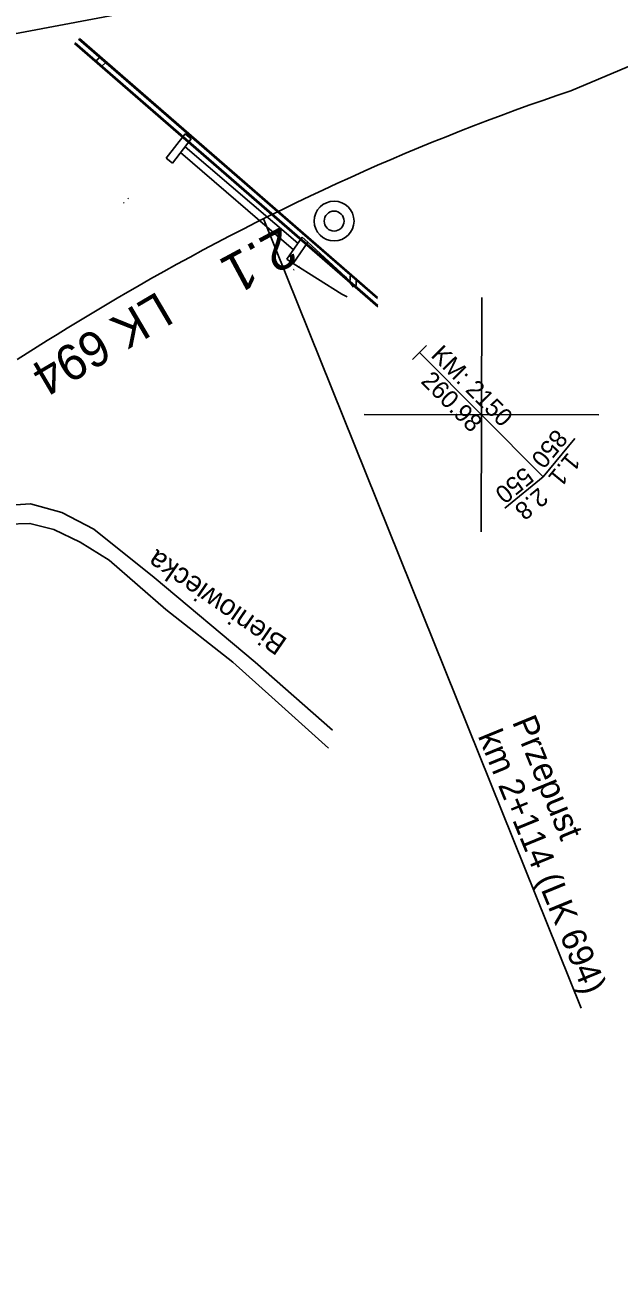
# Model space of a CAD drawing. Extents: x 6541740 to 6566395, y 5525066 to 5530361.
# Drawn here: x 6557761.7 to 6557791.8, y 5526205.4 to 5526268.2 of the extents above; entities that cross this region are included whole.
import ezdxf

# ---------------------------------------------------------------- set-up
doc = ezdxf.new("R2010")
doc.units = 0
for name, color, linetype in [('Domyślna', 7, 'Continuous'), ('TOR_PRZEK_P-komponent', 7, 'Continuous'), ('TOR_PRZEK_P-uklad odniesienia', 7, 'Continuous'), ('TOR_PS_ODW-odwodnienie liniowe', 7, 'Continuous'), ('TOR_PS_ODW-osadniki', 7, 'Continuous'), ('TOR_PS_OPIS_T-opis geometrii-wzdluz_cz torowa', 7, 'Continuous'), ('TOR_PS_T-umocnienia skarp', 7, 'Continuous'), ('TOR_PS_T-wypelnienia', 7, 'Continuous'), ('TOR_RAMKI-ramka+tabelka 1', 7, 'Continuous'), ('TOR_W-warstwa dodatkowa 2', 7, 'Continuous')]:
    doc.layers.add(name, color=color, linetype=linetype)

# ---------------------------------------------------------------- blocks, each defined once
blk = doc.blocks.new('4010_1')
at = {"layer": 'Domyślna'}
for radius in [0.75, 0.375]:
    blk.add_circle((0, 0), radius, dxfattribs=at)

msp = doc.modelspace()

# ---------------------------------------------------------------- linework, layer by layer
at = {"layer": 'TOR_PRZEK_P-komponent'}
for p, q in [((6557816.588, 5526278.292), (6557431.956, 5526205.384)), ((6557804.875, 5526271.477), (6557789.338, 5526264.903))]:
    msp.add_line(p, q, dxfattribs=at)
msp.add_lwpolyline([(6557767.382, 5526254.989), (6557766.869, 5526254.693), (6557766.357, 5526254.394), (6557765.847, 5526254.093), (6557765.337, 5526253.79), (6557764.828, 5526253.484), (6557764.32, 5526253.177), (6557763.813, 5526252.867), (6557763.307, 5526252.555), (6557762.801, 5526252.242), (6557762.296, 5526251.927), (6557761.791, 5526251.61), (6557761.288, 5526251.292)], dxfattribs=at)
msp.add_ellipse((6557846.482, 5526051.69), major_axis=(-41.838, 217.244), ratio=0.728859, start_param=0.098092, end_param=0.245735, dxfattribs=at)
at = {"layer": 'TOR_PRZEK_P-uklad odniesienia'}
for p, q in [((6557784.822, 5526254.43), (6557784.799, 5526242.548)), ((6557784.822, 5526254.43), (6557784.799, 5526242.548)), ((6557790.751, 5526248.478), (6557778.87, 5526248.5))]:
    msp.add_line(p, q, dxfattribs=at)
at = {"layer": 'TOR_PS_ODW-osadniki'}
for p, q in [((6557782.03, 5526251.988), (6557781.322, 5526251.283)), ((6557781.676, 5526251.636), (6557787.945, 5526245.343)), ((6557781.676, 5526251.636), (6557787.945, 5526245.343)), ((6557787.945, 5526245.343), (6557789.54, 5526247.284)), ((6557787.945, 5526245.343), (6557789.54, 5526247.284)), ((6557787.945, 5526245.343), (6557785.998, 5526243.755)), ((6557787.945, 5526245.343), (6557785.998, 5526243.755))]:
    msp.add_line(p, q, dxfattribs=at)
at = {"layer": 'TOR_PS_OPIS_T-opis geometrii-wzdluz_cz torowa'}
msp.add_line((6557773.79, 5526258.378), (6557789.855, 5526218.414), dxfattribs=at)
at = {"layer": 'TOR_PS_T-umocnienia skarp'}
for p, q in [((6557769.799, 5526262.727), (6557768.842, 5526261.479)), ((6557769.799, 5526262.727), (6557768.842, 5526261.479)), ((6557769.799, 5526262.727), (6557770.099, 5526262.465)), ((6557769.799, 5526262.727), (6557770.099, 5526262.465)), ((6557770.099, 5526262.465), (6557769.152, 5526261.23)), ((6557770.099, 5526262.465), (6557769.152, 5526261.23)), ((6557768.842, 5526261.479), (6557769.152, 5526261.23)), ((6557768.842, 5526261.479), (6557769.152, 5526261.23)), ((6557769.567, 5526261.772), (6557775.284, 5526256.848)), ((6557769.567, 5526261.772), (6557775.284, 5526256.848)), ((6557775.511, 5526257.174), (6557769.79, 5526262.063)), ((6557775.511, 5526257.174), (6557769.79, 5526262.063)), ((6557775.721, 5526257.477), (6557774.953, 5526256.372)), ((6557775.721, 5526257.477), (6557774.953, 5526256.372)), ((6557776.011, 5526257.228), (6557775.264, 5526256.153)), ((6557776.011, 5526257.228), (6557775.264, 5526256.153)), ((6557775.721, 5526257.477), (6557776.011, 5526257.228)), ((6557776.011, 5526257.228), (6557777.923, 5526255.479)), ((6557774.953, 5526256.372), (6557775.264, 5526256.153)), ((6557774.953, 5526256.372), (6557775.264, 5526256.153)), ((6557777.743, 5526254.596), (6557775.264, 5526256.153)), ((6557777.743, 5526254.596), (6557775.264, 5526256.153)), ((6557777.923, 5526255.479), (6557778.331, 5526254.951)), ((6557777.743, 5526254.596), (6557778.007, 5526254.461))]:
    msp.add_line(p, q, dxfattribs=at)
at = {"layer": 'TOR_PS_T-wypelnienia'}
for points in [[(6557777.26, 5526232.507), (6557773.351, 5526235.942), (6557768.222, 5526240.229), (6557765.172, 5526242.691), (6557763.552, 5526243.536), (6557761.968, 5526243.977), (6557760.67, 5526243.882), (6557758.545, 5526243.288), (6557756.262, 5526242.211), (6557755.315, 5526241.954), (6557754.339, 5526242.006), (6557753.459, 5526242.652)], [(6557777.26, 5526232.507), (6557773.351, 5526235.942), (6557768.222, 5526240.229), (6557765.172, 5526242.691), (6557763.552, 5526243.536), (6557761.968, 5526243.977), (6557760.67, 5526243.882), (6557758.545, 5526243.288), (6557756.262, 5526242.211), (6557755.315, 5526241.954), (6557754.339, 5526242.006), (6557753.459, 5526242.652)], [(6557743.576, 5526215.868), (6557744.506, 5526220.33), (6557745.585, 5526224.401), (6557746.825, 5526228.28), (6557747.907, 5526231.086), (6557749.523, 5526234.349), (6557751.267, 5526237.224), (6557752.515, 5526238.967), (6557753.599, 5526239.941), (6557754.972, 5526240.78), (6557757.348, 5526241.835), (6557759.427, 5526242.631), (6557760.758, 5526242.942), (6557761.932, 5526242.975), (6557763.141, 5526242.66), (6557764.475, 5526242.031), (6557765.953, 5526241.121), (6557768.818, 5526238.622), (6557772.22, 5526235.945), (6557774.187, 5526234.167), (6557777.061, 5526231.594)], [(6557743.576, 5526215.868), (6557744.506, 5526220.33), (6557745.585, 5526224.401), (6557746.825, 5526228.28), (6557747.907, 5526231.086), (6557749.523, 5526234.349), (6557751.267, 5526237.224), (6557752.515, 5526238.967), (6557753.599, 5526239.941), (6557754.972, 5526240.78), (6557757.348, 5526241.835), (6557759.427, 5526242.631), (6557760.758, 5526242.942), (6557761.932, 5526242.975), (6557763.141, 5526242.66), (6557764.475, 5526242.031), (6557765.953, 5526241.121), (6557768.818, 5526238.622), (6557772.22, 5526235.945), (6557774.187, 5526234.167), (6557777.061, 5526231.594)]]:
    msp.add_lwpolyline(points, dxfattribs=at)
at = {"layer": 'TOR_W-warstwa dodatkowa 2'}
for p, q in [((6557764.189, 5526267.299), (6557779.561, 5526253.951)), ((6557764.189, 5526267.299), (6557779.561, 5526253.951)), ((6557764.224, 5526267.336), (6557779.559, 5526254.02)), ((6557764.224, 5526267.336), (6557779.559, 5526254.02)), ((6557764.4, 5526267.52), (6557779.547, 5526254.368)), ((6557764.4, 5526267.52), (6557779.547, 5526254.368)), ((6557764.435, 5526267.557), (6557779.549, 5526254.433)), ((6557764.435, 5526267.557), (6557778.891, 5526255.005)), ((6557764.435, 5526267.557), (6557779.549, 5526254.433)), ((6557764.435, 5526267.557), (6557778.891, 5526255.005))]:
    msp.add_line(p, q, dxfattribs=at)
for points in [[(6557765.243, 5526266.384), (6557765.507, 5526266.627)], [(6557765.243, 5526266.384), (6557765.507, 5526266.627)], [(6557765.546, 5526266.121), (6557765.81, 5526266.364)], [(6557765.546, 5526266.121), (6557765.81, 5526266.364)], [(6557766.676, 5526259.205), (6557766.712, 5526259.242)], [(6557766.676, 5526259.205), (6557766.712, 5526259.242)], [(6557766.887, 5526259.426), (6557766.923, 5526259.464)], [(6557766.887, 5526259.426), (6557766.923, 5526259.464)], [(6557775.282, 5526255.825), (6557775.327, 5526255.85)], [(6557775.282, 5526255.825), (6557775.327, 5526255.85)], [(6557775.549, 5526255.979), (6557775.594, 5526256.003)], [(6557775.549, 5526255.979), (6557775.594, 5526256.003)], [(6557778.148, 5526255.183), (6557778.175, 5526255.633)], [(6557778.451, 5526254.92), (6557778.477, 5526255.37)]]:
    msp.add_lwpolyline(points, dxfattribs=at)

# ---------------------------------------------------------------- block references
at = {"layer": 'TOR_RAMKI-ramka+tabelka 1', "xscale": 1.345963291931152, "yscale": 1.3459632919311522, "rotation": -23.464478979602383}
msp.add_blockref('4010_1', (6557777.343, 5526258.299), dxfattribs=at)

# ---------------------------------------------------------------- texts
at = {"layer": 'TOR_PS_ODW-odwodnienie liniowe'}
msp.add_text('LK 694', height=1.8, rotation=210.48487, dxfattribs=at).set_placement((6557768.42, 5526254.771))
at = {"layer": 'TOR_PS_ODW-osadniki'}
for s, rotation, p in [('KM: 2150', 314.89155, (6557782.206, 5526251.458)), ('KM: 2150', 314.89155, (6557782.206, 5526251.458)), ('260.98', 314.89153, (6557781.696, 5526250.141)), ('260.98', 314.89153, (6557781.696, 5526250.141)), ('850', 230.60214, (6557788.55, 5526247.81)), ('850', 230.60214, (6557788.55, 5526247.81)), ('1.1', 230.60214, (6557789.206, 5526246.621)), ('1.1', 230.60214, (6557789.206, 5526246.621)), ('550', 219.18095, (6557786.977, 5526245.883)), ('550', 219.18095, (6557786.977, 5526245.883)), ('2.8', 219.18095, (6557787.716, 5526244.833)), ('2.8', 219.18095, (6557787.716, 5526244.833))]:
    msp.add_text(s, height=0.9, rotation=rotation, dxfattribs=at).set_placement(p)
at = {"layer": 'TOR_PS_OPIS_T-opis geometrii-wzdluz_cz torowa'}
for s, p in [('Przepust ', (6557786.347, 5526232.926)), ('km 2+114 (LK 694)  ', (6557784.612, 5526232.213))]:
    msp.add_text(s, height=1.25, rotation=292.32472, dxfattribs=at).set_placement(p)
at = {"layer": 'TOR_PS_T-wypelnienia'}
msp.add_text('Bieniowiecka', height=1.0395, rotation=145.43462, dxfattribs=at).set_placement((6557775.033, 5526237.093))
msp.add_text('Bieniowiecka', height=1.0395, rotation=145.43462, dxfattribs=at).set_placement((6557775.033, 5526237.093))
at = {"layer": 'TOR_RAMKI-ramka+tabelka 1'}
msp.add_text('2.1', height=2, rotation=208.22985, dxfattribs=at).set_placement((6557774.712, 5526258.052))

doc.saveas('drawing.dxf')
